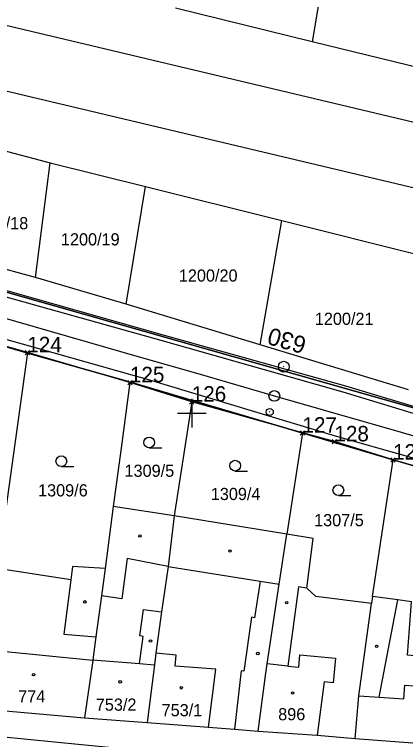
# Model space of a CAD drawing. Extents: x -779302 to -774398, y -1144902 to -1142831.
# Drawn here: x -777224.8 to -777170.1, y -1143845.6 to -1143744.2 of the extents above; entities that cross this region are included whole.
import ezdxf

# ---------------------------------------------------------------- set-up
doc = ezdxf.new("R2010")
doc.units = 0
for name, color, linetype in [('hektosit - Vrstva 5', 7, 'Continuous'), ('Hranice parcel', 7, 'Continuous'), ('legenda I_5_2 - Vrstva 53', 7, 'Continuous'), ('Parcelní čísla', 7, 'Continuous'), ('SŽDC', 7, 'Continuous'), ('Vnitřní kresba', 7, 'Continuous'), ('zjednodus_g_situ-seda - Vrstva 1', 7, 'Continuous'), ('zjednodus_g_situ-seda - Vrstva 17', 7, 'Continuous'), ('zjednodus_g_situ-seda - Vrstva 49', 7, 'Continuous'), ('zjednodus_g_situ-seda - Vrstva 63', 7, 'Continuous'), ('zjednodus_g_situ-seda - Vrstva 7', 7, 'Continuous'), ('Značky budov', 7, 'Continuous'), ('Značky kultur', 7, 'Continuous')]:
    doc.layers.add(name, color=color, linetype=linetype)

msp = doc.modelspace()

# ---------------------------------------------------------------- linework, layer by layer
at = {"layer": 'hektosit - Vrstva 5'}
for p, q in [((-777200, -1143798), (-777200, -1143802)), ((-777202, -1143800), (-777198, -1143800))]:
    msp.add_line(p, q, dxfattribs=at)
at = {"layer": 'Hranice parcel'}
for p, q in [((-777183.19, -1143748.04), (-777202.32, -1143743.34)), ((-777163.47, -1143752.88), (-777183.19, -1143748.04)), ((-777232.23, -1143761.66), (-777219.84, -1143764.98)), ((-777221.88, -1143781.04), (-777219.84, -1143764.98)), ((-777219.84, -1143764.98), (-777206.48, -1143768.31)), ((-777209.2, -1143784.75), (-777206.48, -1143768.31)), ((-777206.48, -1143768.31), (-777187.43, -1143773.05)), ((-777190.45, -1143790.44), (-777187.43, -1143773.05)), ((-777187.43, -1143773.05), (-777167.09, -1143778.12)), ((-777209.2, -1143784.75), (-777221.88, -1143781.04)), ((-777190.45, -1143790.44), (-777209.2, -1143784.75)), ((-777223.03, -1143791.52), (-777238.03, -1143787.25)), ((-777169.67, -1143796.75), (-777190.45, -1143790.44)), ((-777208.67, -1143795.71), (-777223.03, -1143791.52)), ((-777200.02, -1143798.42), (-777208.67, -1143795.71)), ((-777200.02, -1143798.42), (-777202.49, -1143814.34)), ((-777184.53, -1143802.76), (-777200.02, -1143798.42)), ((-777184.53, -1143802.76), (-777186.73, -1143816.92)), ((-777174.72, -1143825.65), (-777171.85, -1143806.53)), ((-777132.17, -1143818.13), (-777171.85, -1143806.53)), ((-777211, -1143813.05), (-777212.16, -1143821.75)), ((-777202.49, -1143814.34), (-777211, -1143813.05)), ((-777186.73, -1143816.92), (-777202.49, -1143814.34)), ((-777174.72, -1143825.65), (-777174.85, -1143826.64)), ((-777230.13, -1143841.26), (-777215.05, -1143842.64)), ((-777215.05, -1143842.64), (-777206.25, -1143843.28))]:
    msp.add_line(p, q, dxfattribs=at)
for points in [[(-777156.37, -1143563.14), (-777158.78, -1143589.6), (-777166.17, -1143646.97), (-777183.19, -1143748.04)], [(-776969.85, -1143863.66), (-776987.47, -1143857.88), (-777014.89, -1143846.57), (-777042.6, -1143836.95), (-777069.03, -1143828.43), (-777082.24, -1143824.08), (-777130.76, -1143810.13), (-777274.26, -1143769.36), (-777322.71, -1143754.8), (-777354.97, -1143745.11)], [(-777221.88, -1143781.04), (-777234.91, -1143777.49), (-777232.23, -1143761.66)], [(-777223.03, -1143791.52), (-777225.87, -1143812.05), (-777227.11, -1143820.99)], [(-777208.67, -1143795.71), (-777209.9, -1143804.9), (-777211, -1143813.05)], [(-777171.85, -1143806.53), (-777180.06, -1143803.98), (-777184.53, -1143802.76)], [(-777202.49, -1143814.34), (-777203.33, -1143821.43), (-777204.24, -1143827.81), (-777205.05, -1143833.59), (-777205.25, -1143835.19), (-777206.25, -1143843.28)], [(-777190.72, -1143844.47), (-777189.64, -1143836.38), (-777189.47, -1143835.07), (-777187.79, -1143823.93), (-777186.73, -1143816.92)], [(-777174.85, -1143826.64), (-777182.64, -1143825.63), (-777183.93, -1143824.46), (-777183.02, -1143817.52), (-777186.73, -1143816.92)], [(-777212.16, -1143821.75), (-777216.69, -1143821.44), (-777216.93, -1143823.32), (-777227.23, -1143821.72)], [(-777212.16, -1143821.75), (-777212.67, -1143825.57), (-777213.44, -1143831.29), (-777213.87, -1143834.52), (-777213.88, -1143834.62), (-777215.05, -1143842.64)], [(-777153.6, -1143834.83), (-777156.35, -1143834.31), (-777156.46, -1143835), (-777169.83, -1143833.84), (-777169.25, -1143826.39), (-777171.18, -1143826.11), (-777174.72, -1143825.65)], [(-777177.16, -1143845.5), (-777176.64, -1143839.52), (-777174.85, -1143826.64)], [(-777313.47, -1143830.96), (-777307.07, -1143834.06), (-777294.79, -1143837.91), (-777291.06, -1143838.91), (-777215.44, -1143846.33), (-777156.34, -1143852.08), (-777155.61, -1143848.73), (-777137.5, -1143850.27)], [(-777206.25, -1143843.28), (-777197.68, -1143843.94), (-777194.04, -1143844.21), (-777190.72, -1143844.47)], [(-777190.72, -1143844.47), (-777182.46, -1143845.05), (-777177.16, -1143845.5)], [(-777177.16, -1143845.5), (-777161.12, -1143846.74), (-777155.25, -1143847.09)]]:
    msp.add_lwpolyline(points, dxfattribs=at)
at = {"layer": 'legenda I_5_2 - Vrstva 53'}
for points in [[(-777442.54, -1143720.48), (-777400.53, -1143733.41), (-777370.73, -1143741.3), (-777366.62, -1143741.88), (-777364.22, -1143742.54), (-777360.64, -1143743.54), (-777354.97, -1143745.11), (-777322.71, -1143754.8), (-777274.26, -1143769.36), (-777130.76, -1143810.13), (-777082.24, -1143824.08), (-777069.03, -1143828.43), (-777042.6, -1143836.95), (-777014.89, -1143846.57), (-776987.47, -1143857.88), (-776969.85, -1143863.66), (-776958.69, -1143867.83), (-776937.4, -1143878.07), (-776932.26, -1143880.54), (-776911.85, -1143884.6)], [(-777132.17, -1143818.13), (-777171.85, -1143806.53), (-777180.06, -1143803.98), (-777184.53, -1143802.76), (-777200.02, -1143798.42), (-777208.67, -1143795.71), (-777223.03, -1143791.52), (-777238.03, -1143787.25), (-777251.55, -1143783.03), (-777251.91, -1143783.05), (-777286.34, -1143773.47), (-777304.91, -1143767.08), (-777305.36, -1143768.26), (-777306.65, -1143771.6), (-777321.99, -1143767.59), (-777335.02, -1143764.48), (-777339.43, -1143766.44), (-777340.59, -1143770.61)]]:
    msp.add_lwpolyline(points, dxfattribs=at)
at = {"layer": 'SŽDC'}
for p, q in [((-777222.83, -1143791.72), (-777223.33, -1143791.22)), ((-777222.83, -1143791.32), (-777223.33, -1143791.82)), ((-777223.23, -1143791.72), (-777222.73, -1143791.22)), ((-777223.23, -1143791.32), (-777222.73, -1143791.82)), ((-777223.03, -1143791.52), (-777223.03, -1143791.52)), ((-777208.47, -1143795.91), (-777208.97, -1143795.41)), ((-777208.47, -1143795.51), (-777208.97, -1143796.01)), ((-777208.87, -1143795.91), (-777208.37, -1143795.41)), ((-777208.87, -1143795.51), (-777208.37, -1143796.01)), ((-777208.67, -1143795.71), (-777208.67, -1143795.71)), ((-777199.82, -1143798.62), (-777200.32, -1143798.12)), ((-777199.82, -1143798.22), (-777200.32, -1143798.72)), ((-777200.22, -1143798.62), (-777199.72, -1143798.12)), ((-777200.22, -1143798.22), (-777199.72, -1143798.72)), ((-777200.02, -1143798.42), (-777200.02, -1143798.42)), ((-777184.33, -1143802.96), (-777184.83, -1143802.46)), ((-777184.33, -1143802.56), (-777184.83, -1143803.06)), ((-777184.73, -1143802.96), (-777184.23, -1143802.46)), ((-777184.73, -1143802.56), (-777184.23, -1143803.06)), ((-777184.53, -1143802.76), (-777184.53, -1143802.76)), ((-777179.86, -1143804.18), (-777180.36, -1143803.68)), ((-777180.26, -1143804.18), (-777179.76, -1143803.68)), ((-777179.86, -1143803.78), (-777180.36, -1143804.28)), ((-777180.26, -1143803.78), (-777179.76, -1143804.28)), ((-777180.06, -1143803.98), (-777180.06, -1143803.98)), ((-777171.65, -1143806.73), (-777172.15, -1143806.23)), ((-777171.65, -1143806.33), (-777172.15, -1143806.83)), ((-777172.05, -1143806.73), (-777171.55, -1143806.23)), ((-777172.05, -1143806.33), (-777171.55, -1143806.83)), ((-777171.85, -1143806.53), (-777171.85, -1143806.53))]:
    msp.add_line(p, q, dxfattribs=at)
for points in [[(-777442.54, -1143720.48), (-777400.53, -1143733.41), (-777370.73, -1143741.3), (-777366.62, -1143741.88), (-777364.22, -1143742.54), (-777360.64, -1143743.54), (-777354.97, -1143745.11), (-777322.71, -1143754.8), (-777274.26, -1143769.36), (-777130.76, -1143810.13), (-777082.24, -1143824.08), (-777069.03, -1143828.43), (-777042.6, -1143836.95), (-777014.89, -1143846.57), (-776987.47, -1143857.88), (-776969.85, -1143863.66), (-776958.69, -1143867.83), (-776937.4, -1143878.07), (-776932.26, -1143880.54), (-776911.85, -1143884.6)], [(-777132.17, -1143818.13), (-777171.85, -1143806.53), (-777180.06, -1143803.98), (-777184.53, -1143802.76), (-777200.02, -1143798.42), (-777208.67, -1143795.71), (-777223.03, -1143791.52), (-777238.03, -1143787.25), (-777251.55, -1143783.03), (-777251.91, -1143783.05), (-777286.34, -1143773.47), (-777304.91, -1143767.08), (-777305.36, -1143768.26), (-777306.65, -1143771.6), (-777321.99, -1143767.59), (-777335.02, -1143764.48), (-777339.43, -1143766.44), (-777340.59, -1143770.61)]]:
    msp.add_lwpolyline(points, dxfattribs=at)
at = {"layer": 'Vnitřní kresba'}
for p, q in [((-777312.68, -1143725.18), (-777111.56, -1143772.88)), ((-777113.15, -1143781.74), (-777316.11, -1143733.54)), ((-777209.04, -1143820.31), (-777209.8, -1143825.95)), ((-777203.33, -1143821.43), (-777209.04, -1143820.31)), ((-777203.33, -1143821.43), (-777190.45, -1143823.5)), ((-777216.93, -1143823.32), (-777217.91, -1143830.9)), ((-777190.45, -1143823.5), (-777191.22, -1143828.62)), ((-777190.45, -1143823.5), (-777187.79, -1143823.93)), ((-777185.1, -1143824.27), (-777186.56, -1143835.38)), ((-777183.93, -1143824.46), (-777185.1, -1143824.27)), ((-777209.8, -1143825.95), (-777212.67, -1143825.57)), ((-777173.79, -1143839.73), (-777171.18, -1143826.11)), ((-777207.3, -1143831.15), (-777206.78, -1143827.45)), ((-777206.78, -1143827.45), (-777204.24, -1143827.81)), ((-777191.67, -1143828.55), (-777192.72, -1143836.07)), ((-777191.22, -1143828.62), (-777191.67, -1143828.55)), ((-777217.91, -1143830.9), (-777213.44, -1143831.29)), ((-777207.32, -1143835.03), (-777206.8, -1143831.22)), ((-777206.8, -1143831.22), (-777207.3, -1143831.15)), ((-777213.88, -1143834.62), (-777226.55, -1143833.36)), ((-777202.21, -1143833.83), (-777205.05, -1143833.59)), ((-777202.33, -1143835.41), (-777202.21, -1143833.83)), ((-777185.06, -1143835.53), (-777184.9, -1143833.82)), ((-777184.9, -1143833.82), (-777179.9, -1143834.29)), ((-777213.87, -1143834.52), (-777207.32, -1143835.03)), ((-777207.32, -1143835.03), (-777205.25, -1143835.19)), ((-777186.56, -1143835.38), (-777189.47, -1143835.07)), ((-777179.9, -1143834.29), (-777180.25, -1143837.71)), ((-777196.65, -1143835.83), (-777202.33, -1143835.41)), ((-777197.68, -1143843.94), (-777196.65, -1143835.83)), ((-777193.11, -1143836.03), (-777194.04, -1143844.21)), ((-777192.72, -1143836.07), (-777193.11, -1143836.03)), ((-777186.56, -1143835.38), (-777185.06, -1143835.53)), ((-777181.49, -1143837.59), (-777182.46, -1143845.05)), ((-777180.25, -1143837.71), (-777181.49, -1143837.59)), ((-777170.35, -1143839.98), (-777170.21, -1143838.07)), ((-777170.21, -1143838.07), (-777163.81, -1143838.54)), ((-777176.64, -1143839.52), (-777173.79, -1143839.73)), ((-777173.79, -1143839.73), (-777170.35, -1143839.98))]:
    msp.add_line(p, q, dxfattribs=at)
at = {"layer": 'zjednodus_g_situ-seda - Vrstva 1'}
msp.add_lwpolyline([(-777162.91, -1143804.93), (-777170.68, -1143802.7), (-777181.57, -1143799.57), (-777188.57, -1143797.56), (-777198.81, -1143794.61), (-777207.68, -1143792.07), (-777219.79, -1143788.59), (-777229.54, -1143785.79), (-777237.24, -1143783.57), (-777247.71, -1143780.56), (-777256.74, -1143777.97), (-777268.3, -1143774.64), (-777273.69, -1143773.09), (-777283.04, -1143770.41), (-777284.04, -1143770.12), (-777284.38, -1143770.02), (-777293.19, -1143767.49)], dxfattribs=at)
at = {"layer": 'zjednodus_g_situ-seda - Vrstva 17'}
msp.add_lwpolyline([(-777322.76, -1143775.41), (-777322, -1143767.74), (-777310.45, -1143770.73), (-777305.37, -1143768.47), (-777286.3, -1143773.57), (-777283.05, -1143774.46), (-777251.82, -1143783.01), (-777251.5, -1143783.39), (-777238, -1143787.23), (-777222.97, -1143791.59), (-777208.61, -1143795.68), (-777184.61, -1143802.73), (-777171.85, -1143806.54), (-777156.22, -1143811.05), (-777132.05, -1143818.32), (-777132.45, -1143821.9)], dxfattribs=at)
at = {"layer": 'zjednodus_g_situ-seda - Vrstva 49'}
for points in [[(-777098.75, -1143819.43), (-777110.63, -1143815.95), (-777130.58, -1143810.07), (-777154.09, -1143803.54), (-777178.48, -1143796.22), (-777203.84, -1143789.11), (-777228.58, -1143782.14), (-777253.24, -1143774.92), (-777282.35, -1143766.11), (-777304.96, -1143759.88), (-777318.88, -1143756.19), (-777338.5, -1143750.54), (-777354.58, -1143745.16), (-777354.96, -1143741.88)], [(-777098.73, -1143820.87), (-777110.83, -1143816.86), (-777130.82, -1143811.15), (-777154.42, -1143804.46), (-777178.83, -1143797.06), (-777204.32, -1143789.84), (-777229.03, -1143782.93), (-777253.44, -1143775.85), (-777282.18, -1143767.44), (-777305.37, -1143760.99), (-777319.23, -1143756.71), (-777338.44, -1143751.41), (-777355.48, -1143746.06)], [(-777099.65, -1143825.93), (-777112.49, -1143822.49), (-777132.51, -1143816.84), (-777155.96, -1143809.96), (-777179.91, -1143803.22), (-777205.91, -1143795.37), (-777230.52, -1143788.45), (-777254.65, -1143781.47), (-777282.78, -1143773.56), (-777283.05, -1143774.46)], [(-777099.93, -1143827.15), (-777112.65, -1143823.28), (-777124.98, -1143819.98), (-777132.05, -1143818.32), (-777156.22, -1143811.05), (-777171.85, -1143806.54), (-777184.61, -1143802.73), (-777208.61, -1143795.68), (-777222.97, -1143791.59), (-777238, -1143787.23), (-777251.5, -1143783.39), (-777251.82, -1143783.01), (-777283.05, -1143774.46)]]:
    msp.add_lwpolyline(points, dxfattribs=at)
at = {"layer": 'zjednodus_g_situ-seda - Vrstva 63'}
msp.add_line((-777187.09, -1143793.51), (-777187.19, -1143793.48), dxfattribs=at)
msp.add_circle((-777187.14, -1143793.5), 0.756, dxfattribs=at)
at = {"layer": 'zjednodus_g_situ-seda - Vrstva 7'}
msp.add_line((-777189.06, -1143799.84), (-777189.16, -1143799.81), dxfattribs=at)
for centre, radius in [((-777188.47, -1143797.59), 0.75), ((-777189.11, -1143799.83), 0.5)]:
    msp.add_circle(centre, radius, dxfattribs=at)
at = {"layer": 'Značky budov'}
for centre in [(-777207.28, -1143817.18), (-777194.67, -1143819.29), (-777214.98, -1143826.4), (-777186.73, -1143826.51), (-777205.79, -1143831.88), (-777174.15, -1143832.61), (-777190.77, -1143833.62), (-777222.16, -1143836.57), (-777210.04, -1143837.58), (-777201.49, -1143838.41), (-777185.91, -1143839.15)]:
    msp.add_circle(centre, 0.175, dxfattribs=at)
at = {"layer": 'Značky kultur'}
for p, q in [((-777205.98, -1143804.84), (-777204.23, -1143804.84)), ((-777218.27, -1143807.47), (-777216.52, -1143807.47)), ((-777193.95, -1143808.09), (-777192.2, -1143808.09)), ((-777179.51, -1143811.52), (-777177.76, -1143811.52))]:
    msp.add_line(p, q, dxfattribs=at)
for centre in [(-777205.98, -1143804.09), (-777218.27, -1143806.72), (-777193.95, -1143807.34), (-777179.51, -1143810.77)]:
    msp.add_circle(centre, 0.75, dxfattribs=at)

# ---------------------------------------------------------------- texts
at = {"layer": 'Parcelní čísla'}
for s, p in [('1200/18', (-777231.12, -1143774.27)), ('1200/19', (-777218.33, -1143776.53)), ('1200/20', (-777201.83, -1143781.59)), ('1200/21', (-777182.8, -1143787.64)), ('1309/5', (-777209.43, -1143808.9)), ('1309/6', (-777221.53, -1143811.64)), ('1309/4', (-777197.36, -1143812.15)), ('1307/5', (-777182.9, -1143815.81)), ('774', (-777224.31, -1143840.47)), ('753/2', (-777213.45, -1143841.62)), ('753/1', (-777204.24, -1143842.4)), ('896', (-777187.93, -1143842.96))]:
    msp.add_text(s, height=1.7, dxfattribs=at).set_placement(p)
at = {"layer": 'SŽDC'}
for s, p in [('124', (-777223.03, -1143791.48)), ('125', (-777208.67, -1143795.67)), ('126', (-777200.02, -1143798.38)), ('127', (-777184.53, -1143802.72)), ('128', (-777180.06, -1143803.94)), ('129', (-777171.85, -1143806.49))]:
    msp.add_text(s, height=2.16, dxfattribs=at).set_placement(p)
at = {"layer": 'zjednodus_g_situ-seda - Vrstva 63'}
msp.add_text('630', height=2.4, rotation=163.9589, dxfattribs=at).set_placement((-777183.81, -1143789.45))

doc.saveas('drawing.dxf')
